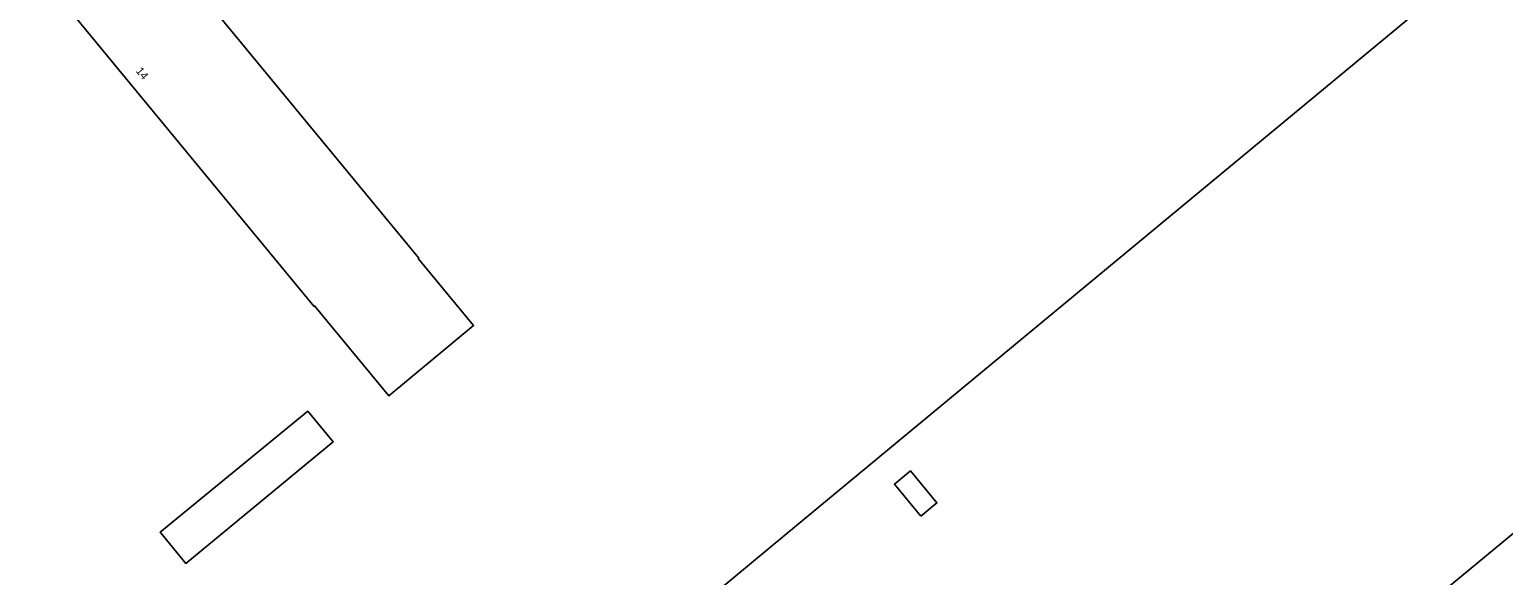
# Model space of a CAD drawing. Extents: x 156141 to 158132, y 385651 to 388333.
# Drawn here: x 157235.4 to 157419.6, y 386983.1 to 387051.3 of the extents above; entities that cross this region are included whole.
import ezdxf

# ---------------------------------------------------------------- set-up
doc = ezdxf.new("R2010")
doc.units = 0
for name, color, linetype in [('IMGEO_Erf', 7, 'Continuous'), ('IMGEO_Hek', 7, 'Continuous'), ('IMGEO_Pand', 7, 'Continuous'), ('IMGEO_Pand_nummerreeks', 7, 'Continuous')]:
    doc.layers.add(name, color=color, linetype=linetype)

msp = doc.modelspace()

# ---------------------------------------------------------------- linework, layer by layer
at = {"layer": 'IMGEO_Erf'}
for points in [[(157147.62, 387065.08), (157205.96, 386994.56), (157209.47, 386990.24), (157232.17, 386962.88), (157238.27, 386955.4), (157244.46, 386947.91), (157242.99, 386946.68), (157256.43, 386930.35), (157257.65, 386928.46), (157257.77, 386928.3), (157329.83, 386988.11), (157471.26, 387105.25)], [(157471.26, 387105.25), (157329.83, 386988.11), (157257.77, 386928.3), (157274.58, 386907.98), (157277.32, 386904.61), (157284.84, 386895.53), (157300.59, 386876.54), (157345.88, 386821.79), (157383.13, 386776.76), (157405.26, 386750), (157412.6, 386741.13), (157412.85, 386741.41), (157420.47, 386732.25)], [(157445.3, 386807.51), (157392, 386871.98), (157389.82, 386870.18), (157387.78, 386872.65), (157359.93, 386906.36), (157346.19, 386922.98), (157341.64, 386928.5), (157340.56, 386927.61), (157338.66, 386929.88), (157339.76, 386930.78), (157334.74, 386936.85), (157344.84, 386945.23), (157345.13, 386945.47), (157345.28, 386945.29), (157354.84, 386933.77), (157362.27, 386939.92), (157380.47, 386954.96), (157483.87, 387040.42)]]:
    msp.add_lwpolyline(points, dxfattribs=at)
for points in [[(157284.07, 387022.73), (157284.01, 387022.68), (157290.93, 387014.33), (157280.32, 387005.53), (157271.05, 387016.78), (157270.95, 387016.71), (157220.25, 387078.2), (157220.31, 387078.25), (157215.63, 387083.89), (157226.26, 387092.72), (157228.64, 387089.8), (157228.72, 387089.86)], [(157273.37, 386999.77), (157254.96, 386984.58), (157251.79, 386988.44), (157251.76, 386988.47), (157270.21, 387003.62)], [(157346.83, 386990.49), (157343.52, 386994.49), (157345.52, 386996.16), (157348.83, 386992.14)]]:
    msp.add_lwpolyline(points, close=True, dxfattribs=at)
at = {"layer": 'IMGEO_Hek'}
msp.add_lwpolyline([(157257.77, 386928.3), (157329.83, 386988.11), (157471.26, 387105.25), (157625.77, 387233.23)], dxfattribs=at)
at = {"layer": 'IMGEO_Pand'}
for points in [[(157228.72, 387089.86), (157228.64, 387089.8), (157226.26, 387092.72), (157215.63, 387083.89), (157220.31, 387078.25), (157220.25, 387078.2), (157270.95, 387016.71), (157271.05, 387016.78), (157280.32, 387005.53), (157290.93, 387014.33), (157284.01, 387022.68), (157284.07, 387022.73)], [(157270.21, 387003.62), (157251.76, 386988.47), (157251.79, 386988.44), (157254.96, 386984.58), (157273.37, 386999.77)], [(157346.83, 386990.49), (157348.83, 386992.14), (157345.52, 386996.16), (157343.52, 386994.49)]]:
    msp.add_lwpolyline(points, close=True, dxfattribs=at)
msp.add_lwpolyline([(157483.87, 387040.42), (157380.47, 386954.96), (157362.27, 386939.92), (157354.84, 386933.77), (157345.28, 386945.29), (157345.13, 386945.47), (157344.84, 386945.23), (157334.74, 386936.85), (157339.76, 386930.78), (157338.66, 386929.88), (157340.56, 386927.61), (157341.64, 386928.5), (157346.19, 386922.98), (157359.93, 386906.36), (157387.78, 386872.65), (157389.82, 386870.18), (157392, 386871.98), (157445.3, 386807.51)], dxfattribs=at)

# ---------------------------------------------------------------- texts
at = {"layer": 'IMGEO_Pand_nummerreeks'}
msp.add_text('14', height=1, rotation=309.5052, dxfattribs=at).set_placement((157248.67, 387046.09))

doc.saveas('drawing.dxf')
